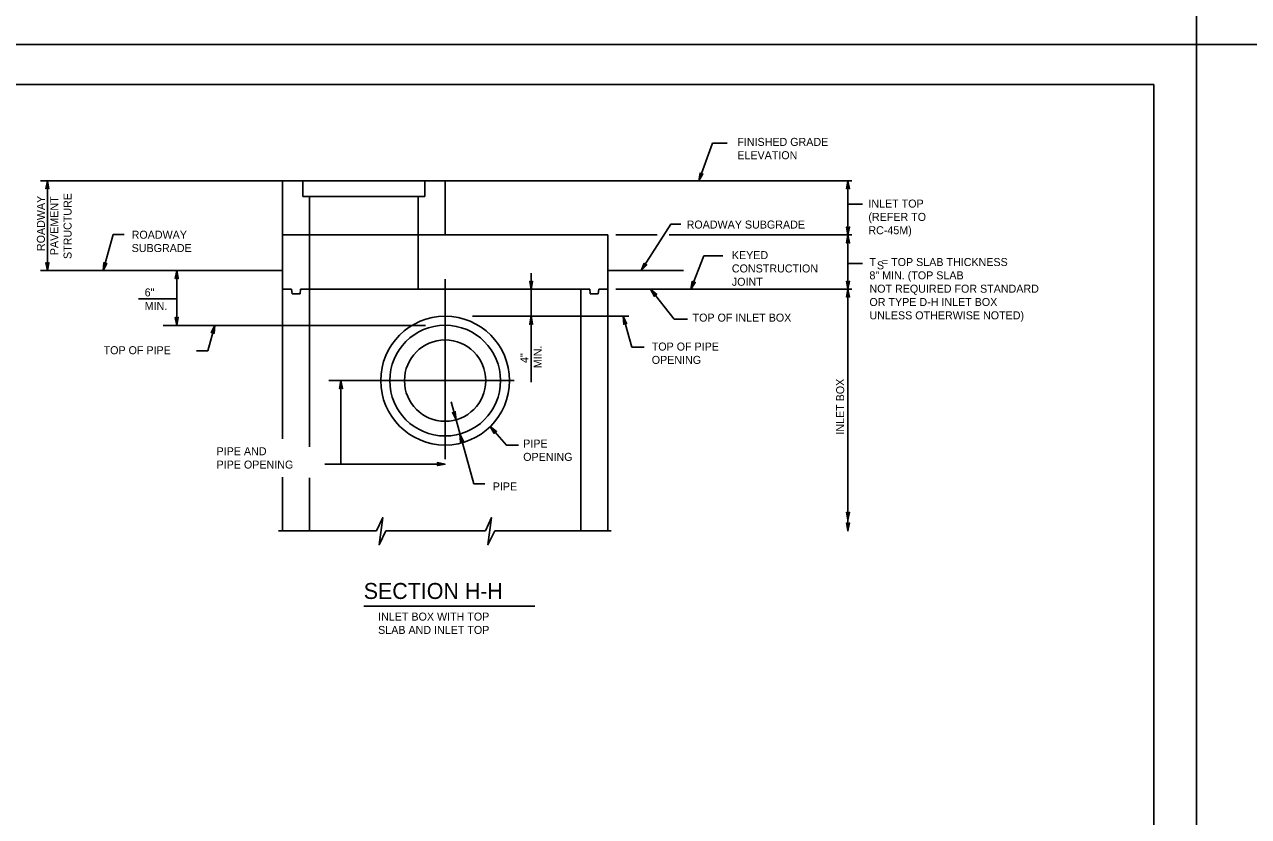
# Model space of a CAD drawing. Extents: x -6420 to 49575, y -4552 to 11624.
# Drawn here: x -2343 to -838, y 6776 to 7751 of the extents above; entities that cross this region are included whole.
import ezdxf

# ---------------------------------------------------------------- set-up
doc = ezdxf.new("R2010")
doc.units = 0
doc.layers.add('1', color=7, linetype='Continuous')
doc.layers.add('PLT-BNDY', color=7, linetype='Continuous')

msp = doc.modelspace()

# ---------------------------------------------------------------- linework, layer by layer
at = {"layer": '1'}
for p, q in [((-1497, 7604.7), (-1514.1, 7558.5)), ((-1497, 7604.7), (-1479.2, 7604.7)), ((-2323.8, 7558.5), (-2026, 7558.5)), ((-2315.1, 7558.5), (-2315.1, 7448.1)), ((-1826, 7558.5), (-2026, 7558.5)), ((-2026, 7558.5), (-2026, 7491.9)), ((-2001, 7558.5), (-2001, 7539.1)), ((-1851, 7558.5), (-1851, 7539.1)), ((-1826, 7558.5), (-1325.8, 7558.5)), ((-1826, 7558.5), (-1826, 7491.9)), ((-1330.6, 7558.5), (-1330.6, 7127.9)), ((-1851, 7539.1), (-2001, 7539.1)), ((-1992.6, 7539.1), (-1992.6, 7425.2)), ((-1859.3, 7539.1), (-1859.3, 7425.2)), ((-1330.6, 7529.6), (-1312.8, 7529.6)), ((-2234.2, 7492.3), (-2246.5, 7448.1)), ((-2234.2, 7492.3), (-2220.6, 7492.3)), ((-1626, 7491.9), (-2026, 7491.9)), ((-2026, 7241), (-2026, 7491.9)), ((-1626, 7127.9), (-1626, 7491.9)), ((-1615.9, 7491.9), (-1565.1, 7491.9)), ((-1550.5, 7491.9), (-1325.8, 7491.9)), ((-1507.8, 7466.2), (-1523.8, 7425.2)), ((-1507.8, 7466.2), (-1484.6, 7466.2)), ((-1330.6, 7456.7), (-1312.8, 7456.7)), ((-2323.8, 7448.1), (-2026, 7448.1)), ((-2156, 7448.1), (-2156, 7380.7)), ((-1826, 7437.7), (-1826, 7216)), ((-1720.2, 7444.9), (-1720.2, 7310.9)), ((-1626, 7448.1), (-1532.8, 7448.1)), ((-2026, 7425.2), (-2014.8, 7425.2)), ((-2014.1, 7419.6), (-2014.8, 7425.2)), ((-2004.4, 7419.6), (-2003.7, 7425.2)), ((-2003.7, 7425.2), (-1992.6, 7425.2)), ((-1659.3, 7425.2), (-1992.6, 7425.2)), ((-1992.6, 7231.1), (-1992.6, 7425.2)), ((-1659.3, 7127.9), (-1659.3, 7425.2)), ((-1659.3, 7425.2), (-1648.2, 7425.2)), ((-1647.5, 7419.6), (-1648.2, 7425.2)), ((-1637.8, 7419.6), (-1637.1, 7425.2)), ((-1637.1, 7425.2), (-1625.9, 7425.2)), ((-1615.9, 7425.2), (-1325.8, 7425.2)), ((-1573.3, 7425.2), (-1544.4, 7388.3)), ((-2203.1, 7413.3), (-2156, 7413.3)), ((-2014.1, 7419.6), (-2004.4, 7419.6)), ((-1647.5, 7419.6), (-1637.8, 7419.6)), ((-1792.5, 7391.9), (-1600, 7391.9)), ((-1607.2, 7391.9), (-1596.6, 7353.7)), ((-2172.7, 7380.7), (-1850.1, 7380.7)), ((-2109.2, 7380.7), (-2117.9, 7349.3)), ((-1544.4, 7388.3), (-1528.1, 7388.3)), ((-2131.6, 7349.3), (-2117.9, 7349.3)), ((-1596.6, 7353.7), (-1581.1, 7353.7)), ((-1740.9, 7312.7), (-1969.2, 7312.7)), ((-1954.1, 7312.7), (-1954.1, 7209.9)), ((-1818.7, 7286.6), (-1790.8, 7185.8)), ((-1826, 7209.9), (-1973.9, 7209.9)), ((-2026, 7127.9), (-2026, 7194.1)), ((-1992.6, 7127.9), (-1992.6, 7193.3)), ((-1790.8, 7185.8), (-1777.1, 7185.8)), ((-2030.8, 7127.9), (-1910.6, 7127.9)), ((-1899, 7127.9), (-1776.5, 7127.9)), ((-1765, 7127.9), (-1621.9, 7127.9)), ((-1925.8, 7035.2), (-1715.6, 7035.2))]:
    msp.add_line(p, q, dxfattribs=at)
for points in [[(-954.5, 5826.7), (-954.5, 7677), (-3533.2, 7677), (-3533.2, 5826.7), (-954.5, 5826.7), (-954.5, 5913.1), (-1610.7, 5913.1), (-1610.7, 6125.3), (-954.5, 6125.3), (-954.5, 6220.4), (-1610.7, 6220.4), (-1610.7, 5826.7), (-1352.1, 5826.7), (-1352.1, 5913.1), (-1352.1, 5826.7), (-1099.5, 5826.7), (-1099.5, 5913.1), (-1099.5, 5872.7), (-954.5, 5872.7)], [(-2315.1, 7558.5), (-2313.2, 7548.7), (-2313.7, 7549.5), (-2314.4, 7549.9), (-2315.1, 7550), (-2315.7, 7549.9), (-2316.4, 7549.5), (-2316.9, 7548.7), (-2315.1, 7558.5), (-2316.4, 7549.5), (-2315.7, 7549.9), (-2315.1, 7558.5), (-2315.1, 7550), (-2314.4, 7549.9), (-2315.1, 7558.5), (-2313.7, 7549.5)], [(-1514.1, 7558.5), (-1512.5, 7568.3), (-1512.4, 7567.9), (-1512.2, 7567.4), (-1512, 7567.2), (-1511.8, 7566.9), (-1511.5, 7566.7), (-1511.2, 7566.5), (-1510.9, 7566.5), (-1510.5, 7566.4), (-1510.2, 7566.5), (-1509.8, 7566.5), (-1509.4, 7566.8), (-1509, 7567.1), (-1514.1, 7558.5), (-1509.4, 7566.8), (-1509.8, 7566.5), (-1514.1, 7558.5), (-1510.2, 7566.5), (-1510.5, 7566.4), (-1514.1, 7558.5), (-1510.9, 7566.5), (-1511.2, 7566.5), (-1514.1, 7558.5), (-1511.5, 7566.7), (-1511.8, 7566.9), (-1514.1, 7558.5), (-1512, 7567.2), (-1512.2, 7567.4), (-1514.1, 7558.5), (-1512.4, 7567.9)], [(-1330.6, 7558.5), (-1328.7, 7548.7), (-1329, 7549.1), (-1329.3, 7549.5), (-1329.6, 7549.7), (-1329.9, 7549.9), (-1330.3, 7549.9), (-1330.6, 7550), (-1330.9, 7549.9), (-1331.2, 7549.9), (-1331.6, 7549.7), (-1331.9, 7549.5), (-1332.2, 7549.1), (-1332.4, 7548.7), (-1330.6, 7558.5), (-1332.2, 7549.1), (-1331.9, 7549.5), (-1330.6, 7558.5), (-1331.6, 7549.7), (-1331.2, 7549.9), (-1330.6, 7558.5), (-1330.9, 7549.9), (-1330.6, 7550), (-1330.6, 7558.5), (-1330.3, 7549.9), (-1329.9, 7549.9), (-1330.6, 7558.5), (-1329.6, 7549.7), (-1329.3, 7549.5), (-1330.6, 7558.5), (-1329, 7549.1)], [(-1584.8, 7448.1), (-1548.3, 7505.4), (-1536.1, 7505.4)], [(-1330.6, 7491.9), (-1328.7, 7501.6), (-1329, 7501.3), (-1329.3, 7500.9), (-1329.6, 7500.7), (-1329.9, 7500.5), (-1330.3, 7500.4), (-1330.6, 7500.4), (-1330.9, 7500.4), (-1331.2, 7500.5), (-1331.6, 7500.7), (-1331.9, 7500.9), (-1332.2, 7501.3), (-1332.4, 7501.6), (-1330.6, 7491.9), (-1332.2, 7501.3), (-1331.9, 7500.9), (-1330.6, 7491.9), (-1331.6, 7500.7), (-1331.2, 7500.5), (-1330.6, 7491.9), (-1330.9, 7500.4), (-1330.6, 7500.4), (-1330.6, 7491.9), (-1330.3, 7500.4), (-1329.9, 7500.5), (-1330.6, 7491.9), (-1329.6, 7500.7), (-1329.3, 7500.9), (-1330.6, 7491.9), (-1329, 7501.3)], [(-1330.6, 7491.9), (-1328.7, 7482.1), (-1329, 7482.4), (-1329.3, 7482.8), (-1329.6, 7483), (-1329.9, 7483.2), (-1330.3, 7483.3), (-1330.6, 7483.3), (-1330.9, 7483.3), (-1331.2, 7483.2), (-1331.6, 7483), (-1331.9, 7482.8), (-1332.2, 7482.4), (-1332.4, 7482.1), (-1330.6, 7491.9), (-1332.2, 7482.4), (-1331.9, 7482.8), (-1330.6, 7491.9), (-1331.6, 7483), (-1331.2, 7483.2), (-1330.6, 7491.9), (-1330.9, 7483.3), (-1330.6, 7483.3), (-1330.6, 7491.9), (-1330.3, 7483.3), (-1329.9, 7483.2), (-1330.6, 7491.9), (-1329.6, 7483), (-1329.3, 7482.8), (-1330.6, 7491.9), (-1329, 7482.4)], [(-2315.1, 7448.1), (-2316.9, 7457.8), (-2316.4, 7457.1), (-2315.7, 7456.7), (-2315.1, 7456.6), (-2314.4, 7456.7), (-2313.7, 7457.1), (-2313.2, 7457.8), (-2315.1, 7448.1), (-2313.7, 7457.1), (-2314.4, 7456.7), (-2315.1, 7448.1), (-2315.1, 7456.6), (-2315.7, 7456.7), (-2315.1, 7448.1), (-2316.4, 7457.1)], [(-2246.5, 7448.1), (-2245.7, 7458), (-2245.4, 7457.1), (-2244.8, 7456.6), (-2244.2, 7456.3), (-2243.6, 7456.2), (-2242.8, 7456.4), (-2242.1, 7457), (-2246.5, 7448.1), (-2242.8, 7456.4), (-2243.6, 7456.2), (-2246.5, 7448.1), (-2244.2, 7456.3), (-2244.8, 7456.6), (-2246.5, 7448.1), (-2245.4, 7457.1)], [(-1584.8, 7448.1), (-1581.1, 7457.2), (-1581, 7456.8), (-1581, 7456.3), (-1580.9, 7456), (-1580.7, 7455.6), (-1580.4, 7455.4), (-1580.2, 7455.2), (-1579.9, 7455), (-1579.6, 7454.9), (-1579.2, 7454.9), (-1578.8, 7454.9), (-1578.4, 7455.1), (-1578, 7455.2), (-1584.8, 7448.1), (-1578.4, 7455.1), (-1578.8, 7454.9), (-1584.8, 7448.1), (-1579.2, 7454.9), (-1579.6, 7454.9), (-1584.8, 7448.1), (-1579.9, 7455), (-1580.2, 7455.2), (-1584.8, 7448.1), (-1580.4, 7455.4), (-1580.7, 7455.6), (-1584.8, 7448.1), (-1580.9, 7456), (-1581, 7456.3), (-1584.8, 7448.1), (-1581, 7456.8)], [(-2156, 7448.1), (-2154.2, 7438.3), (-2154.4, 7438.7), (-2154.7, 7439), (-2155, 7439.2), (-2155.4, 7439.4), (-2155.7, 7439.5), (-2156, 7439.5), (-2156.3, 7439.5), (-2156.7, 7439.4), (-2157, 7439.2), (-2157.3, 7439), (-2157.6, 7438.7), (-2157.8, 7438.3), (-2156, 7448.1), (-2157.6, 7438.7), (-2157.3, 7439), (-2156, 7448.1), (-2157, 7439.2), (-2156.7, 7439.4), (-2156, 7448.1), (-2156.3, 7439.5), (-2156, 7439.5), (-2156, 7448.1), (-2155.7, 7439.5), (-2155.4, 7439.4), (-2156, 7448.1), (-2155, 7439.2), (-2154.7, 7439), (-2156, 7448.1), (-2154.4, 7438.7)], [(-1720.2, 7425.2), (-1718.4, 7435), (-1718.6, 7434.6), (-1718.9, 7434.2), (-1719.2, 7434), (-1719.6, 7433.8), (-1719.9, 7433.8), (-1720.2, 7433.7), (-1720.5, 7433.8), (-1720.9, 7433.8), (-1721.2, 7434), (-1721.5, 7434.2), (-1721.8, 7434.6), (-1722, 7435), (-1720.2, 7425.2), (-1721.8, 7434.6), (-1721.5, 7434.2), (-1720.2, 7425.2), (-1721.2, 7434), (-1720.9, 7433.8), (-1720.2, 7425.2), (-1720.5, 7433.8), (-1720.2, 7433.7), (-1720.2, 7425.2), (-1719.9, 7433.8), (-1719.6, 7433.8), (-1720.2, 7425.2), (-1719.2, 7434), (-1718.9, 7434.2), (-1720.2, 7425.2), (-1718.6, 7434.6)], [(-1573.3, 7425.2), (-1565.8, 7418.6), (-1566.7, 7418.9), (-1567.4, 7418.8), (-1568, 7418.5), (-1568.5, 7418), (-1568.8, 7417.3), (-1568.7, 7416.4), (-1573.3, 7425.2), (-1568.8, 7417.3), (-1568.5, 7418), (-1573.3, 7425.2), (-1568, 7418.5), (-1567.4, 7418.8), (-1573.3, 7425.2), (-1566.7, 7418.9)], [(-1523.8, 7425.2), (-1522, 7435), (-1521.9, 7434.5), (-1521.7, 7434.1), (-1521.5, 7433.8), (-1521.3, 7433.5), (-1521, 7433.3), (-1520.7, 7433.1), (-1520.4, 7433.1), (-1520.1, 7433), (-1519.7, 7433.1), (-1519.3, 7433.1), (-1518.9, 7433.4), (-1518.5, 7433.6), (-1523.8, 7425.2), (-1518.9, 7433.4), (-1519.3, 7433.1), (-1523.8, 7425.2), (-1519.7, 7433.1), (-1520.1, 7433), (-1523.8, 7425.2), (-1520.4, 7433.1), (-1520.7, 7433.1), (-1523.8, 7425.2), (-1521, 7433.3), (-1521.3, 7433.5), (-1523.8, 7425.2), (-1521.5, 7433.8), (-1521.7, 7434.1), (-1523.8, 7425.2), (-1521.9, 7434.5)], [(-1330.6, 7425.2), (-1328.7, 7435), (-1329, 7434.6), (-1329.3, 7434.2), (-1329.6, 7434), (-1329.9, 7433.8), (-1330.3, 7433.8), (-1330.6, 7433.7), (-1330.9, 7433.8), (-1331.2, 7433.8), (-1331.6, 7434), (-1331.9, 7434.2), (-1332.2, 7434.6), (-1332.4, 7435), (-1330.6, 7425.2), (-1332.2, 7434.6), (-1331.9, 7434.2), (-1330.6, 7425.2), (-1331.6, 7434), (-1331.2, 7433.8), (-1330.6, 7425.2), (-1330.9, 7433.8), (-1330.6, 7433.7), (-1330.6, 7425.2), (-1330.3, 7433.8), (-1329.9, 7433.8), (-1330.6, 7425.2), (-1329.6, 7434), (-1329.3, 7434.2), (-1330.6, 7425.2), (-1329, 7434.6)], [(-1330.6, 7425.2), (-1328.7, 7415.4), (-1329, 7415.8), (-1329.3, 7416.2), (-1329.6, 7416.4), (-1329.9, 7416.5), (-1330.3, 7416.6), (-1330.6, 7416.7), (-1330.9, 7416.6), (-1331.2, 7416.5), (-1331.6, 7416.4), (-1331.9, 7416.2), (-1332.2, 7415.8), (-1332.4, 7415.4), (-1330.6, 7425.2), (-1332.2, 7415.8), (-1331.9, 7416.2), (-1330.6, 7425.2), (-1331.6, 7416.4), (-1331.2, 7416.5), (-1330.6, 7425.2), (-1330.9, 7416.6), (-1330.6, 7416.7), (-1330.6, 7425.2), (-1330.3, 7416.6), (-1329.9, 7416.5), (-1330.6, 7425.2), (-1329.6, 7416.4), (-1329.3, 7416.2), (-1330.6, 7425.2), (-1329, 7415.8)], [(-1720.2, 7391.9), (-1718.4, 7382.1), (-1718.6, 7382.4), (-1718.9, 7382.8), (-1719.2, 7383), (-1719.6, 7383.2), (-1719.9, 7383.3), (-1720.2, 7383.3), (-1720.5, 7383.3), (-1720.9, 7383.2), (-1721.2, 7383), (-1721.5, 7382.8), (-1721.8, 7382.4), (-1722, 7382.1), (-1720.2, 7391.9), (-1721.8, 7382.4), (-1721.5, 7382.8), (-1720.2, 7391.9), (-1721.2, 7383), (-1720.9, 7383.2), (-1720.2, 7391.9), (-1720.5, 7383.3), (-1720.2, 7383.3), (-1720.2, 7391.9), (-1719.9, 7383.3), (-1719.6, 7383.2), (-1720.2, 7391.9), (-1719.2, 7383), (-1718.9, 7382.8), (-1720.2, 7391.9), (-1718.6, 7382.4)], [(-1607.2, 7391.9), (-1602.8, 7382.9), (-1603.2, 7383.2), (-1603.5, 7383.5), (-1603.9, 7383.6), (-1604.3, 7383.7), (-1604.6, 7383.7), (-1604.9, 7383.6), (-1605.2, 7383.5), (-1605.5, 7383.4), (-1605.8, 7383.1), (-1606, 7382.8), (-1606.2, 7382.4), (-1606.4, 7381.9), (-1607.2, 7391.9), (-1606.2, 7382.4), (-1606, 7382.8), (-1607.2, 7391.9), (-1605.8, 7383.1), (-1605.5, 7383.4), (-1607.2, 7391.9), (-1605.2, 7383.5), (-1604.9, 7383.6), (-1607.2, 7391.9), (-1604.6, 7383.7), (-1604.3, 7383.7), (-1607.2, 7391.9), (-1603.9, 7383.6), (-1603.5, 7383.5), (-1607.2, 7391.9), (-1603.2, 7383.2)], [(-2156, 7380.7), (-2157.8, 7390.5), (-2157.6, 7390.2), (-2157.3, 7389.8), (-2157, 7389.6), (-2156.7, 7389.4), (-2156.3, 7389.3), (-2156, 7389.3), (-2155.7, 7389.3), (-2155.4, 7389.4), (-2155, 7389.6), (-2154.7, 7389.8), (-2154.4, 7390.2), (-2154.2, 7390.5), (-2156, 7380.7), (-2154.4, 7390.2), (-2154.7, 7389.8), (-2156, 7380.7), (-2155, 7389.6), (-2155.4, 7389.4), (-2156, 7380.7), (-2155.7, 7389.3), (-2156, 7389.3), (-2156, 7380.7), (-2156.3, 7389.3), (-2156.7, 7389.4), (-2156, 7380.7), (-2157, 7389.6), (-2157.3, 7389.8), (-2156, 7380.7), (-2157.6, 7390.2)], [(-2109.2, 7380.7), (-2110.1, 7370.8), (-2110.4, 7371.7), (-2110.9, 7372.2), (-2111.5, 7372.5), (-2112.2, 7372.6), (-2112.9, 7372.4), (-2113.6, 7371.8), (-2109.2, 7380.7), (-2112.9, 7372.4), (-2112.2, 7372.6), (-2109.2, 7380.7), (-2111.5, 7372.5), (-2110.9, 7372.2), (-2109.2, 7380.7), (-2110.4, 7371.7)], [(-1954.1, 7312.7), (-1952.2, 7302.9), (-1952.5, 7303.3), (-1952.8, 7303.7), (-1953.1, 7303.9), (-1953.4, 7304), (-1953.7, 7304.1), (-1954.1, 7304.2), (-1954.4, 7304.1), (-1954.7, 7304), (-1955.1, 7303.9), (-1955.4, 7303.7), (-1955.6, 7303.3), (-1955.9, 7302.9), (-1954.1, 7312.7), (-1955.6, 7303.3), (-1955.4, 7303.7), (-1954.1, 7312.7), (-1955.1, 7303.9), (-1954.7, 7304), (-1954.1, 7312.7), (-1954.4, 7304.1), (-1954.1, 7304.2), (-1954.1, 7312.7), (-1953.7, 7304.1), (-1953.4, 7304), (-1954.1, 7312.7), (-1953.1, 7303.9), (-1952.8, 7303.7), (-1954.1, 7312.7), (-1952.5, 7303.3)], [(-1812.6, 7264.5), (-1817, 7273.4), (-1816.6, 7273.2), (-1816.3, 7272.9), (-1815.9, 7272.8), (-1815.5, 7272.7), (-1815.2, 7272.7), (-1814.9, 7272.7), (-1814.6, 7272.9), (-1814.3, 7273), (-1814, 7273.3), (-1813.8, 7273.6), (-1813.6, 7274), (-1813.5, 7274.4), (-1812.6, 7264.5), (-1813.6, 7274), (-1813.8, 7273.6), (-1812.6, 7264.5), (-1814, 7273.3), (-1814.3, 7273), (-1812.6, 7264.5), (-1814.6, 7272.9), (-1814.9, 7272.7), (-1812.6, 7264.5), (-1815.2, 7272.7), (-1815.5, 7272.7), (-1812.6, 7264.5), (-1815.9, 7272.8), (-1816.3, 7272.9), (-1812.6, 7264.5), (-1816.6, 7273.2)], [(-1770.5, 7256.2), (-1750.7, 7233.4), (-1735.6, 7233.4)], [(-1770.5, 7256.2), (-1762.7, 7250.1), (-1763.2, 7250.2), (-1763.6, 7250.3), (-1764, 7250.2), (-1764.4, 7250.2), (-1764.6, 7250), (-1764.9, 7249.8), (-1765.1, 7249.6), (-1765.3, 7249.3), (-1765.5, 7249), (-1765.6, 7248.6), (-1765.5, 7248.1), (-1765.5, 7247.7), (-1770.5, 7256.2), (-1765.5, 7248.1), (-1765.6, 7248.6), (-1770.5, 7256.2), (-1765.5, 7249), (-1765.3, 7249.3), (-1770.5, 7256.2), (-1765.1, 7249.6), (-1764.9, 7249.8), (-1770.5, 7256.2), (-1764.6, 7250), (-1764.4, 7250.2), (-1770.5, 7256.2), (-1764, 7250.2), (-1763.6, 7250.3), (-1770.5, 7256.2), (-1763.2, 7250.2)], [(-1807.8, 7247.1), (-1803.4, 7238.2), (-1803.8, 7238.5), (-1804.1, 7238.8), (-1804.5, 7238.9), (-1804.8, 7239), (-1805.2, 7238.9), (-1805.5, 7238.9), (-1805.8, 7238.7), (-1806.1, 7238.6), (-1806.4, 7238.3), (-1806.6, 7238.1), (-1806.8, 7237.6), (-1806.9, 7237.2), (-1807.8, 7247.1), (-1806.8, 7237.6), (-1806.6, 7238.1), (-1807.8, 7247.1), (-1806.4, 7238.3), (-1806.1, 7238.6), (-1807.8, 7247.1), (-1805.8, 7238.7), (-1805.5, 7238.9), (-1807.8, 7247.1), (-1805.2, 7238.9), (-1804.8, 7239), (-1807.8, 7247.1), (-1804.5, 7238.9), (-1804.1, 7238.8), (-1807.8, 7247.1), (-1803.8, 7238.5)], [(-1826, 7209.9), (-1835.7, 7208.1), (-1835.4, 7208.4), (-1835, 7208.6), (-1834.8, 7209), (-1834.6, 7209.3), (-1834.5, 7209.6), (-1834.5, 7209.9), (-1834.5, 7210.3), (-1834.6, 7210.6), (-1834.8, 7210.9), (-1835, 7211.3), (-1835.4, 7211.5), (-1835.7, 7211.8), (-1826, 7209.9), (-1835.4, 7211.5), (-1835, 7211.3), (-1826, 7209.9), (-1834.8, 7210.9), (-1834.6, 7210.6), (-1826, 7209.9), (-1834.5, 7210.3), (-1834.5, 7209.9), (-1826, 7209.9), (-1834.5, 7209.6), (-1834.6, 7209.3), (-1826, 7209.9), (-1834.8, 7209), (-1835, 7208.6), (-1826, 7209.9), (-1835.4, 7208.4)], [(-1330.6, 7140.9), (-1328.7, 7150.7), (-1329, 7150.4), (-1329.3, 7150), (-1329.6, 7149.8), (-1329.9, 7149.6), (-1330.3, 7149.5), (-1330.6, 7149.5), (-1330.9, 7149.5), (-1331.2, 7149.6), (-1331.6, 7149.8), (-1331.9, 7150), (-1332.2, 7150.4), (-1332.4, 7150.7), (-1330.6, 7140.9), (-1332.2, 7150.4), (-1331.9, 7150), (-1330.6, 7140.9), (-1331.6, 7149.8), (-1331.2, 7149.6), (-1330.6, 7140.9), (-1330.9, 7149.5), (-1330.6, 7149.5), (-1330.6, 7140.9), (-1330.3, 7149.5), (-1329.9, 7149.6), (-1330.6, 7140.9), (-1329.6, 7149.8), (-1329.3, 7150), (-1330.6, 7140.9), (-1329, 7150.4)], [(-1899, 7127.9), (-1907.3, 7110.9), (-1902.8, 7144.2), (-1910.6, 7127.9)], [(-1765, 7127.9), (-1773.3, 7110.9), (-1768.8, 7144.2), (-1776.5, 7127.9)], [(-1330.6, 7127.9), (-1328.7, 7137.7), (-1329, 7137.3), (-1329.3, 7136.9), (-1329.6, 7136.7), (-1329.9, 7136.5), (-1330.3, 7136.5), (-1330.6, 7136.4), (-1330.9, 7136.5), (-1331.2, 7136.5), (-1331.6, 7136.7), (-1331.9, 7136.9), (-1332.2, 7137.3), (-1332.4, 7137.7), (-1330.6, 7127.9), (-1332.2, 7137.3), (-1331.9, 7136.9), (-1330.6, 7127.9), (-1331.6, 7136.7), (-1331.2, 7136.5), (-1330.6, 7127.9), (-1330.9, 7136.5), (-1330.6, 7136.4), (-1330.6, 7127.9), (-1330.3, 7136.5), (-1329.9, 7136.5), (-1330.6, 7127.9), (-1329.6, 7136.7), (-1329.3, 7136.9), (-1330.6, 7127.9), (-1329, 7137.3)]]:
    msp.add_lwpolyline(points, dxfattribs=at)
for radius in [79.2, 68.1, 68.1, 50, 50]:
    msp.add_circle((-1826, 7312.7), radius, dxfattribs=at)
at = {"layer": 'PLT-BNDY'}
for points in [[(-3661.2, 9675.1), (-902, 9675.1), (-902, 7726.3), (-3661.2, 7726.3)], [(-902, 9675.1), (1857.2, 9675.1), (1857.2, 7726.3), (-902, 7726.3)], [(-3661.2, 7726.3), (-902, 7726.3), (-902, 5777.4), (-3661.2, 5777.4)], [(-902, 7726.3), (1857.2, 7726.3), (1857.2, 5777.4), (-902, 5777.4)]]:
    msp.add_lwpolyline(points, close=True, dxfattribs=at)

# ---------------------------------------------------------------- texts
at = {"layer": '1'}
for s, height, p in [('FINISHED GRADE', 9.843, (-1466.7, 7601.5)), ('ELEVATION', 9.84, (-1466.7, 7585.1)), ('INLET TOP', 9.84, (-1305.5, 7525.6)), ('(REFER TO', 9.84, (-1305.5, 7509.2)), ('ROADWAY', 9.84, (-2211.5, 7487.3)), ('ROADWAY SUBGRADE', 9.843, (-1529, 7499.8)), ('RC-45M)', 9.84, (-1305.5, 7492.8)), ('SUBGRADE', 9.84, (-2211.5, 7470.9)), ('KEYED', 9.84, (-1473.4, 7462.2)), ('CONSTRUCTION', 9.843, (-1473.4, 7445.8)), ('T  = TOP SLAB THICKNESS', 9.843, (-1304.2, 7453.7)), ('S', 9.84, (-1295, 7449.6)), ('JOINT', 9.84, (-1473.4, 7429.4)), ('8" MIN. (TOP SLAB', 9.843, (-1304.2, 7437.3)), ('6"', 9.84, (-2195.5, 7416.3)), ('NOT REQUIRED FOR STANDARD', 9.843, (-1304.2, 7420.9)), ('MIN.', 9.84, (-2195.5, 7399.8)), ('OR TYPE D-H INLET BOX', 9.843, (-1304.2, 7404.5)), ('TOP OF INLET BOX', 9.843, (-1521.7, 7385.3)), ('UNLESS OTHERWISE NOTED)', 9.843, (-1304.2, 7388.1)), ('TOP OF PIPE', 9.843, (-2246, 7345.2)), ('TOP OF PIPE', 9.843, (-1571.9, 7349.7)), ('OPENING', 9.84, (-1571.9, 7333.3)), ('  PIPE AND ', 9.843, (-2114.4, 7220.9)), ('PIPE', 9.84, (-1730, 7230.4)), ('  PIPE OPENING', 9.843, (-2114.4, 7204.5)), ('OPENING', 9.84, (-1730, 7214)), ('PIPE', 9.84, (-1767.4, 7177.6)), ('SECTION H-H', 19.685, (-1926.1, 7044.1)), ('INLET BOX WITH TOP', 9.843, (-1908.4, 7017.5)), ('SLAB AND INLET TOP', 9.843, (-1908.4, 7001.1))]:
    msp.add_text(s, height=height, dxfattribs=at).set_placement(p)
for s, p in [('STRUCTURE', (-2285.4, 7462.3)), ('ROADWAY', (-2318.2, 7472.1)), ('PAVEMENT', (-2301.8, 7467)), ('4"', (-1723.7, 7334.4)), ('MIN.', (-1707.3, 7328)), ('INLET BOX', (-1335.3, 7246.3))]:
    msp.add_text(s, height=9.84, rotation=90, dxfattribs=at).set_placement(p)

doc.saveas('drawing.dxf')
